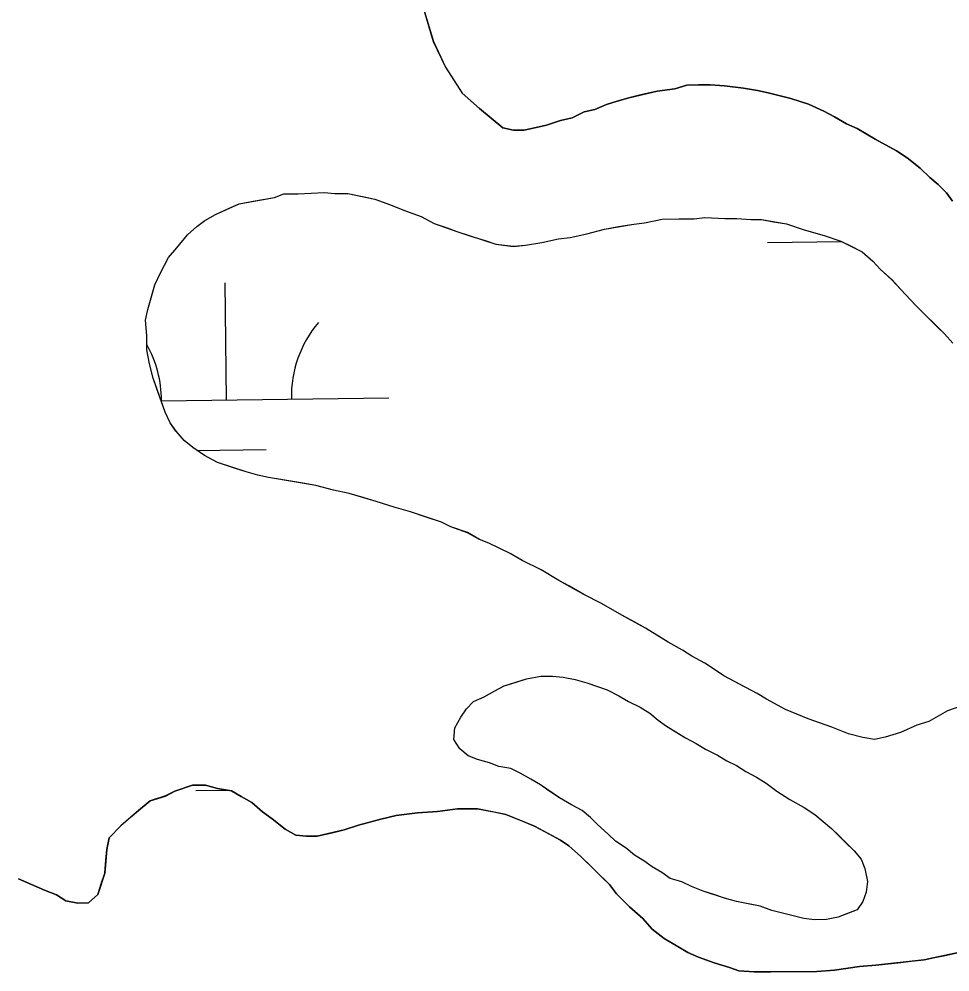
# Model space of a CAD drawing. Extents: x 3694830 to 3732949, y 415201 to 440970.
# Drawn here: x 3717690.4 to 3717976.8, y 437241.5 to 437534.6 of the extents above; entities that cross this region are included whole.
import ezdxf

# ---------------------------------------------------------------- set-up
doc = ezdxf.new("R2010")
doc.units = 0
doc.layers.add('V-TOPO-SHOR', color=7, linetype='Continuous')
doc.layers.add('V-WETL-SWMP', color=7, linetype='Continuous')

msp = doc.modelspace()

# ---------------------------------------------------------------- linework, layer by layer
at = {"layer": 'V-TOPO-SHOR'}
for points in [[(3717814.33, 437539.56), (3717817.88, 437527.77), (3717821.59, 437519.8), (3717826.74, 437511.85), (3717832.05, 437507.17)], [(3717977.57, 437478.64), (3717975.73, 437481.17), (3717973.16, 437483.7), (3717970.6, 437485.86), (3717967.67, 437488.74), (3717963.64, 437491.98), (3717960.35, 437494.13), (3717953.78, 437497.71), (3717948.3, 437500.94), (3717945.02, 437502.37), (3717941.36, 437504.52), (3717938.08, 437506.31), (3717933.33, 437508.45), (3717927.86, 437510.23), (3717920.94, 437511.99), (3717917.66, 437512.69), (3717913.29, 437513.38), (3717907.47, 437514.06), (3717903.1, 437514.38), (3717899.47, 437514.36), (3717895.83, 437514.33), (3717892.21, 437513.21), (3717886.76, 437512.43), (3717881.68, 437511.3), (3717878.42, 437510.55), (3717874.43, 437509.42), (3717871.16, 437508.31), (3717867.54, 437506.82), (3717864.27, 437506.07), (3717860.65, 437504.22), (3717857.02, 437503.46), (3717852.67, 437501.97), (3717849.04, 437501.22), (3717845.78, 437500.46), (3717842.5, 437500.43), (3717839.23, 437501.13), (3717832.05, 437507.17)], [(3717976.09, 437321.84), (3717970.3, 437318.52), (3717966.68, 437317.4), (3717961.6, 437315.18), (3717956.89, 437313.69), (3717953.63, 437312.93), (3717949.98, 437313.63), (3717945.61, 437314.68), (3717940.5, 437316.82), (3717933.21, 437319.31), (3717926.28, 437322.16), (3717920.44, 437325.39), (3717917.52, 437327.18), (3717912.04, 437330.04), (3717907.29, 437332.55), (3717904.73, 437334.35), (3717901.44, 437336.5), (3717897.42, 437338.65), (3717894.5, 437340.44), (3717890.12, 437342.95), (3717887.2, 437344.74), (3717883.17, 437347.26), (3717879.89, 437349.04), (3717875.87, 437351.19), (3717869.66, 437354.78), (3717864.18, 437357.64), (3717859.8, 437360.15), (3717856.51, 437361.94), (3717851.03, 437365.17), (3717845.19, 437368.03), (3717841.54, 437370.18), (3717834.97, 437373.4), (3717832.05, 437374.47), (3717828.4, 437376.61), (3717823.29, 437378.39), (3717820.37, 437379.82), (3717816, 437381.24), (3717810.89, 437383.02), (3717805.79, 437384.43), (3717800.33, 437386.2), (3717795.59, 437387.61), (3717791.94, 437388.68), (3717787.21, 437389.73), (3717781.74, 437391.14), (3717777.74, 437391.83), (3717771.55, 437392.87), (3717767.18, 437393.56), (3717763.9, 437394.26), (3717760.26, 437395.32), (3717756.98, 437396.39), (3717751.51, 437398.16), (3717747.49, 437400.31), (3717743.84, 437402.82), (3717741.27, 437404.98), (3717738.7, 437407.87), (3717736.87, 437410.4), (3717735.39, 437413.66), (3717734.27, 437416.92), (3717732.78, 437420.91), (3717731.66, 437424.17), (3717730.54, 437428.53), (3717729.77, 437432.88), (3717729.74, 437437.25), (3717729.34, 437441.97), (3717730.04, 437445.25), (3717731.1, 437448.89), (3717732.16, 437452.9), (3717733.94, 437456.55), (3717736.45, 437461.3), (3717738.97, 437464.23), (3717742.21, 437468.25), (3717745.09, 437470.82), (3717747.62, 437472.66), (3717750.88, 437474.5), (3717754.87, 437476.35), (3717758.12, 437477.84), (3717762.48, 437478.6), (3717769.02, 437479.74), (3717771.92, 437480.86), (3717776.28, 437480.89), (3717784.27, 437481.32), (3717787.55, 437480.98), (3717791.55, 437481.02), (3717796.65, 437479.97), (3717799.92, 437479.27), (3717804.66, 437477.49), (3717809.04, 437475.71), (3717814.15, 437473.93), (3717818.16, 437471.79), (3717822.18, 437470.36), (3717825.09, 437469.3), (3717829.47, 437467.88), (3717833.84, 437466.46), (3717837.12, 437465.4), (3717842.58, 437464.71), (3717846.21, 437465.11), (3717851.29, 437465.88), (3717856.38, 437467.01), (3717860.01, 437467.4), (3717865.09, 437468.54), (3717870.53, 437470.04)], [(3717870.53, 437470.04), (3717874.89, 437470.8), (3717879.61, 437471.57), (3717882.88, 437471.95), (3717888.32, 437473.09), (3717893.41, 437473.13), (3717898.14, 437473.17), (3717901.4, 437473.56), (3717907.59, 437473.25), (3717911.22, 437473.28), (3717915.59, 437472.95), (3717918.86, 437472.98), (3717922.5, 437472.28), (3717926.51, 437471.59), (3717931.97, 437469.81), (3717938.17, 437468.05), (3717943.27, 437466.27), (3717946.19, 437464.84), (3717949.85, 437463.05), (3717953.14, 437460.17), (3717955.34, 437457.64), (3717959.01, 437454.4), (3717961.57, 437451.52), (3717966.34, 437446.46), (3717970.01, 437442.86), (3717972.94, 437439.97), (3717975.14, 437437.81), (3717977.71, 437434.92)], [(3717922.06, 437260.32), (3717918.42, 437261.74), (3717914.78, 437262.44), (3717911.13, 437263.14), (3717907.49, 437264.2), (3717904.21, 437265.26), (3717900.93, 437266.33), (3717897.28, 437267.75), (3717894.36, 437269.18), (3717890.71, 437270.24), (3717888.16, 437272.04), (3717885.23, 437273.83), (3717882.68, 437275.63), (3717879.75, 437277.42), (3717877.19, 437279.58), (3717873.9, 437281.74), (3717871.7, 437283.9), (3717868.4, 437286.78), (3717866.21, 437288.95), (3717863.64, 437291.1), (3717860.35, 437292.9), (3717856.7, 437295.05), (3717853.41, 437297.2), (3717850.85, 437299), (3717847.93, 437300.79), (3717844.64, 437302.58), (3717841.72, 437304.01), (3717838.08, 437304.71), (3717835.16, 437305.78), (3717831.52, 437306.84), (3717828.6, 437307.91), (3717826.04, 437310.07), (3717824.2, 437312.96), (3717824.53, 437316.6), (3717826.32, 437319.88), (3717828.12, 437322.44), (3717830.28, 437324.64), (3717833.54, 437326.12), (3717836.8, 437327.97), (3717839.69, 437329.45), (3717843.32, 437330.57), (3717846.58, 437331.68), (3717850.94, 437332.45), (3717854.57, 437332.48), (3717857.85, 437332.14), (3717861.49, 437331.44), (3717865.14, 437330.38), (3717868.42, 437329.32), (3717871.33, 437328.25), (3717874.98, 437326.46), (3717877.91, 437324.67), (3717881.56, 437322.88), (3717884.48, 437321.09), (3717887.04, 437318.93), (3717889.6, 437317.13), (3717892.53, 437315.34), (3717895.45, 437313.54), (3717898.74, 437311.75), (3717901.66, 437309.96), (3717905.31, 437308.17), (3717908.23, 437306.38), (3717911.15, 437304.95), (3717914.08, 437303.16), (3717917.36, 437301.36), (3717920.29, 437299.57), (3717923.58, 437297.05), (3717927.6, 437294.54), (3717931.98, 437292.03), (3717935.27, 437289.88), (3717937.83, 437287.72), (3717940.4, 437285.56), (3717942.6, 437283.39), (3717944.8, 437281.23), (3717947.36, 437278.71), (3717949.56, 437276.18), (3717950.68, 437273.28), (3717951.44, 437269.29), (3717951.1, 437266.01), (3717950.04, 437263.1), (3717948.24, 437260.54), (3717945.34, 437259.42), (3717942.44, 437258.31), (3717938.81, 437257.55), (3717935.18, 437257.52), (3717931.9, 437257.86), (3717922.06, 437260.32)], [(3717994.22, 437328.17), (3717976.09, 437321.84)], [(3717690.25, 437270.14), (3717694.27, 437268.35), (3717698.28, 437266.57), (3717701.93, 437265.14), (3717704.85, 437263.35), (3717708.49, 437262.65), (3717711.76, 437262.68), (3717714.65, 437265.25), (3717715.71, 437268.53), (3717716.78, 437271.81), (3717717.11, 437275.81), (3717717.44, 437279.09), (3717718.14, 437282.73), (3717721.75, 437286.39), (3717724.64, 437288.96), (3717727.16, 437291.17), (3717730.77, 437294.1), (3717735.49, 437295.59), (3717738.38, 437297.07), (3717743.82, 437298.93), (3717747.82, 437298.97), (3717751.46, 437297.91), (3717755.83, 437297.22), (3717758.76, 437295.42), (3717762.04, 437293.63), (3717765.34, 437290.75), (3717768.27, 437288.59), (3717772.29, 437285.35), (3717775.58, 437283.56), (3717778.85, 437283.23), (3717782.12, 437283.25), (3717787.21, 437284.39), (3717790.47, 437285.14), (3717794.82, 437286.63), (3717801.71, 437288.5), (3717806.43, 437289.64), (3717812.97, 437290.42), (3717819.15, 437290.83), (3717825.32, 437291.61), (3717831.5, 437291.66), (3717836.96, 437290.61), (3717840.24, 437289.91), (3717844.62, 437288.13), (3717848.99, 437286.35), (3717852.28, 437284.56), (3717857.03, 437282.05), (3717859.59, 437280.26), (3717863.25, 437277.02), (3717866.55, 437273.77), (3717869.85, 437270.53), (3717872.05, 437268.36), (3717874.25, 437265.47), (3717878.28, 437261.5), (3717882.31, 437257.9), (3717885.25, 437254.66), (3717888.91, 437251.78), (3717892.56, 437249.62)], [(3717892.56, 437249.62), (3717896.21, 437247.47), (3717899.5, 437246.04), (3717904.24, 437244.27), (3717908.98, 437242.85), (3717911.89, 437241.79), (3717916.62, 437241.46), (3717921.71, 437241.5), (3717928.26, 437241.56), (3717932.25, 437241.59), (3717935.89, 437241.62), (3717941.34, 437242.03), (3717948.96, 437243.18), (3717954.05, 437243.59), (3717961.68, 437244.38), (3717964.95, 437244.77), (3717968.95, 437245.16), (3717972.21, 437245.92), (3717975.84, 437246.67), (3717979.47, 437247.43)]]:
    msp.add_lwpolyline(points, dxfattribs=at)
at = {"layer": 'V-WETL-SWMP'}
for p, q in [((3717809.66, 437555.15), (3717817.89, 437527.77)), ((3717817.89, 437527.77), (3717821.59, 437519.8)), ((3717821.59, 437519.8), (3717826.74, 437511.85)), ((3717878.42, 437510.55), (3717886.76, 437512.43)), ((3717886.76, 437512.43), (3717892.21, 437513.2)), ((3717892.21, 437513.2), (3717895.84, 437514.33)), ((3717895.84, 437514.33), (3717903.11, 437514.39)), ((3717903.11, 437514.39), (3717907.47, 437514.06)), ((3717907.47, 437514.06), (3717913.29, 437513.38)), ((3717913.29, 437513.38), (3717917.66, 437512.69)), ((3717917.66, 437512.69), (3717920.94, 437511.99)), ((3717920.94, 437511.99), (3717927.86, 437510.23)), ((3717826.74, 437511.85), (3717832.05, 437507.17)), ((3717871.16, 437508.31), (3717874.43, 437509.42)), ((3717874.43, 437509.42), (3717878.42, 437510.55)), ((3717927.86, 437510.23), (3717933.33, 437508.45)), ((3717832.05, 437507.17), (3717839.23, 437501.13)), ((3717860.65, 437504.22), (3717864.27, 437506.07)), ((3717864.27, 437506.07), (3717867.54, 437506.82)), ((3717867.54, 437506.82), (3717871.16, 437508.31)), ((3717933.33, 437508.45), (3717938.08, 437506.31)), ((3717938.08, 437506.31), (3717941.36, 437504.52)), ((3717852.67, 437501.97), (3717857.02, 437503.46)), ((3717857.02, 437503.46), (3717860.65, 437504.22)), ((3717941.36, 437504.52), (3717945.02, 437502.37)), ((3717839.23, 437501.13), (3717842.51, 437500.43)), ((3717842.51, 437500.43), (3717845.78, 437500.46)), ((3717845.78, 437500.46), (3717852.67, 437501.97)), ((3717945.02, 437502.37), (3717948.3, 437500.94)), ((3717948.3, 437500.94), (3717953.78, 437497.71)), ((3717953.78, 437497.71), (3717960.35, 437494.13)), ((3717960.35, 437494.13), (3717963.64, 437491.98)), ((3717963.64, 437491.98), (3717967.67, 437488.74)), ((3717967.67, 437488.74), (3717970.6, 437485.86)), ((3717970.6, 437485.86), (3717973.16, 437483.7)), ((3717973.16, 437483.7), (3717975.73, 437481.17)), ((3717975.73, 437481.17), (3717977.57, 437478.64)), ((3717920.74, 437465.89), (3717943.49, 437466.17)), ((3717754.24, 437417.47), (3717753.81, 437453.47)), ((3717734.12, 437417.23), (3717804.23, 437418.07)), ((3717745.13, 437401.93), (3717766.42, 437402.19)), ((3717743.82, 437298.93), (3717738.38, 437297.07)), ((3717747.82, 437298.97), (3717743.82, 437298.93)), ((3717751.46, 437297.91), (3717747.82, 437298.97)), ((3717755.83, 437297.22), (3717751.46, 437297.91)), ((3717735.49, 437295.6), (3717730.77, 437294.1)), ((3717738.38, 437297.07), (3717735.49, 437295.6)), ((3717744.83, 437297.28), (3717754.67, 437297.4)), ((3717758.76, 437295.42), (3717755.83, 437297.22)), ((3717762.04, 437293.63), (3717758.76, 437295.42)), ((3717730.77, 437294.1), (3717727.16, 437291.16)), ((3717765.34, 437290.75), (3717762.04, 437293.63)), ((3717727.16, 437291.16), (3717721.75, 437286.39)), ((3717768.27, 437288.59), (3717765.34, 437290.75)), ((3717806.43, 437289.64), (3717801.71, 437288.51)), ((3717812.97, 437290.42), (3717806.43, 437289.64)), ((3717819.15, 437290.83), (3717812.97, 437290.42)), ((3717825.32, 437291.61), (3717819.15, 437290.83)), ((3717831.5, 437291.66), (3717825.32, 437291.61)), ((3717840.24, 437289.91), (3717831.5, 437291.66)), ((3717848.99, 437286.35), (3717840.24, 437289.91)), ((3717721.75, 437286.39), (3717718.14, 437282.73)), ((3717772.29, 437285.35), (3717768.27, 437288.59)), ((3717794.82, 437286.63), (3717790.47, 437285.14)), ((3717801.71, 437288.51), (3717794.82, 437286.63)), ((3717857.03, 437282.05), (3717848.99, 437286.35)), ((3717775.58, 437283.56), (3717772.29, 437285.35)), ((3717778.85, 437283.23), (3717775.58, 437283.56)), ((3717782.12, 437283.25), (3717778.85, 437283.23)), ((3717790.47, 437285.14), (3717782.12, 437283.25)), ((3717718.14, 437282.73), (3717717.44, 437279.09)), ((3717859.59, 437280.26), (3717857.03, 437282.05)), ((3717717.44, 437279.09), (3717716.78, 437271.81)), ((3717863.25, 437277.01), (3717859.59, 437280.26)), ((3717872.05, 437268.36), (3717863.25, 437277.01)), ((3717716.78, 437271.81), (3717714.65, 437265.25)), ((3717698.28, 437266.57), (3717690.25, 437270.14)), ((3717701.93, 437265.14), (3717698.28, 437266.57)), ((3717874.25, 437265.47), (3717872.05, 437268.36)), ((3717704.85, 437263.35), (3717701.93, 437265.14)), ((3717708.49, 437262.65), (3717704.85, 437263.35)), ((3717711.76, 437262.68), (3717708.49, 437262.65)), ((3717714.65, 437265.25), (3717711.76, 437262.68)), ((3717878.28, 437261.5), (3717874.25, 437265.47)), ((3717882.31, 437257.9), (3717878.28, 437261.5)), ((3717885.25, 437254.65), (3717882.31, 437257.9)), ((3717888.91, 437251.78), (3717885.25, 437254.65)), ((3717896.21, 437247.47), (3717888.91, 437251.78)), ((3717899.5, 437246.05), (3717896.21, 437247.47)), ((3717904.24, 437244.27), (3717899.5, 437246.05)), ((3717968.95, 437245.16), (3717954.05, 437243.59)), ((3717979.47, 437247.43), (3717968.95, 437245.16)), ((3717908.98, 437242.85), (3717904.24, 437244.27)), ((3717911.89, 437241.79), (3717908.98, 437242.85)), ((3717948.97, 437243.18), (3717941.34, 437242.03)), ((3717954.05, 437243.59), (3717948.97, 437243.18)), ((3717916.62, 437241.46), (3717911.89, 437241.79)), ((3717935.89, 437241.62), (3717916.62, 437241.46)), ((3717941.34, 437242.03), (3717935.89, 437241.62))]:
    msp.add_line(p, q, dxfattribs=at)
for points in [[(3717994.22, 437328.17), (3717976.09, 437321.84), (3717970.3, 437318.52), (3717966.68, 437317.4), (3717961.6, 437315.18), (3717956.89, 437313.69), (3717953.62, 437312.93), (3717949.98, 437313.63), (3717945.61, 437314.68), (3717940.5, 437316.82), (3717933.21, 437319.31), (3717926.28, 437322.16), (3717920.44, 437325.38), (3717917.52, 437327.18), (3717907.29, 437332.55), (3717901.44, 437336.5), (3717897.43, 437338.65), (3717894.5, 437340.44), (3717890.12, 437342.95), (3717883.18, 437347.26), (3717875.87, 437351.19), (3717869.66, 437354.78), (3717864.18, 437357.64), (3717856.51, 437361.94), (3717851.03, 437365.17), (3717845.19, 437368.03), (3717841.54, 437370.18), (3717834.97, 437373.4), (3717832.05, 437374.47), (3717828.4, 437376.62), (3717823.29, 437378.39), (3717820.37, 437379.82), (3717810.9, 437383.02), (3717805.79, 437384.43), (3717800.33, 437386.2), (3717791.94, 437388.68), (3717787.21, 437389.73), (3717781.74, 437391.14), (3717767.18, 437393.56), (3717763.9, 437394.26), (3717760.26, 437395.32), (3717751.51, 437398.16), (3717747.49, 437400.31), (3717743.84, 437402.82), (3717741.27, 437404.98), (3717738.71, 437407.87), (3717736.87, 437410.4), (3717735.39, 437413.66), (3717731.66, 437424.17), (3717730.54, 437428.53), (3717729.77, 437432.88), (3717729.74, 437437.25), (3717729.34, 437441.97), (3717730.04, 437445.25), (3717732.15, 437452.9), (3717733.94, 437456.55), (3717736.45, 437461.3), (3717738.97, 437464.23), (3717742.21, 437468.25), (3717745.1, 437470.82), (3717747.62, 437472.66), (3717750.88, 437474.5), (3717758.13, 437477.84), (3717769.02, 437479.74), (3717771.92, 437480.86), (3717776.28, 437480.89), (3717784.27, 437481.32), (3717787.55, 437480.99), (3717791.55, 437481.02), (3717799.92, 437479.27), (3717804.66, 437477.49), (3717809.04, 437475.71), (3717814.15, 437473.93), (3717818.16, 437471.79), (3717825.09, 437469.3), (3717837.12, 437465.4), (3717842.58, 437464.72), (3717846.21, 437465.11), (3717851.3, 437465.88)], [(3717851.3, 437465.88), (3717856.38, 437467.01), (3717860.01, 437467.4), (3717865.09, 437468.54), (3717870.53, 437470.04), (3717879.61, 437471.56), (3717882.88, 437471.95), (3717888.32, 437473.09), (3717898.14, 437473.17), (3717901.4, 437473.56), (3717907.59, 437473.25), (3717911.22, 437473.28), (3717915.59, 437472.95), (3717918.86, 437472.98), (3717926.51, 437471.59), (3717931.97, 437469.81), (3717938.17, 437468.05), (3717943.27, 437466.27), (3717949.85, 437463.05), (3717953.14, 437460.17), (3717955.34, 437457.64), (3717959, 437454.4), (3717961.57, 437451.52), (3717966.34, 437446.47)], [(3717966.34, 437446.47), (3717975.14, 437437.81), (3717977.71, 437434.92)]]:
    msp.add_lwpolyline(points, dxfattribs=at)
msp.add_lwpolyline([(3717931.9, 437257.86), (3717922.06, 437260.32), (3717918.42, 437261.74), (3717911.13, 437263.14), (3717907.49, 437264.2), (3717900.93, 437266.33), (3717897.28, 437267.75), (3717894.36, 437269.18), (3717890.72, 437270.24), (3717888.16, 437272.04), (3717885.23, 437273.83), (3717882.67, 437275.63), (3717879.75, 437277.42), (3717877.19, 437279.58), (3717873.9, 437281.74), (3717871.7, 437283.9), (3717868.4, 437286.78), (3717866.2, 437288.95), (3717863.64, 437291.11), (3717860.35, 437292.9), (3717856.7, 437295.05), (3717850.85, 437299), (3717847.93, 437300.79), (3717844.64, 437302.58), (3717841.72, 437304.01), (3717838.08, 437304.71), (3717835.16, 437305.78), (3717831.52, 437306.84), (3717828.6, 437307.91), (3717826.04, 437310.07), (3717824.2, 437312.96), (3717824.53, 437316.6), (3717826.32, 437319.88), (3717828.12, 437322.44), (3717830.28, 437324.64), (3717833.54, 437326.12), (3717836.8, 437327.97), (3717839.69, 437329.45), (3717846.58, 437331.68), (3717850.94, 437332.45), (3717854.58, 437332.48), (3717857.85, 437332.14), (3717861.49, 437331.44), (3717865.14, 437330.38), (3717871.33, 437328.25), (3717874.98, 437326.46), (3717877.91, 437324.67), (3717881.56, 437322.88), (3717884.48, 437321.09), (3717887.04, 437318.93), (3717889.6, 437317.13), (3717895.45, 437313.54), (3717898.74, 437311.75), (3717901.66, 437309.96), (3717905.31, 437308.17), (3717908.23, 437306.38), (3717911.15, 437304.95), (3717914.08, 437303.16), (3717917.36, 437301.36), (3717920.29, 437299.57), (3717923.58, 437297.05), (3717927.6, 437294.54), (3717931.98, 437292.03), (3717935.27, 437289.88), (3717940.4, 437285.56), (3717947.36, 437278.71), (3717949.56, 437276.18), (3717950.68, 437273.28), (3717951.44, 437269.29), (3717951.1, 437266.01), (3717950.04, 437263.1), (3717948.24, 437260.54), (3717942.44, 437258.31), (3717938.81, 437257.55), (3717935.18, 437257.52)], close=True, dxfattribs=at)
for centre, start, end in [((3717809.47, 437418.61), 139.9115, 181.4552), ((3717698.99, 437417.29), 359.9115, 29.2011)]:
    msp.add_arc(centre, 35.25, start, end, dxfattribs=at)

doc.saveas('drawing.dxf')
